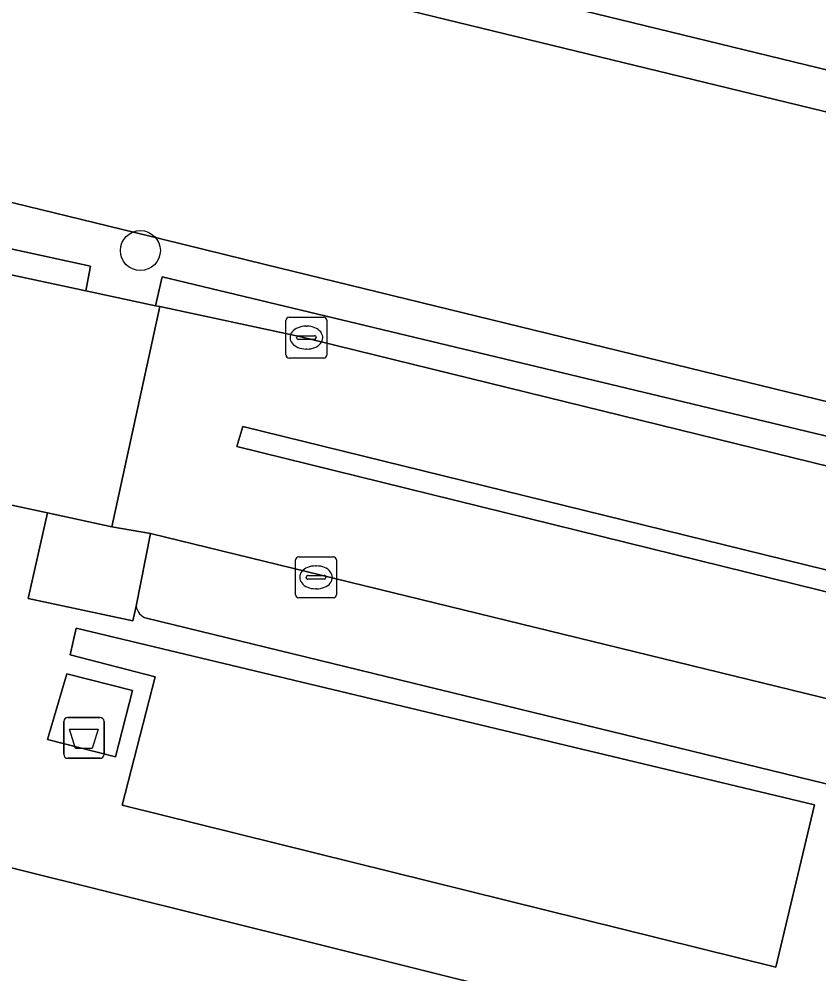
# Model space of a CAD drawing. Extents: x 162803 to 163818, y 381639 to 382475.
# Drawn here: x 163709.51 to 163729.11, y 382189.94 to 382213.32 of the extents above; entities that cross this region are included whole.
import ezdxf

# ---------------------------------------------------------------- set-up
doc = ezdxf.new("R2010")
doc.units = 0
for name, color, linetype in [('IMGEO_Afval_apart_plaats', 7, 'Continuous'), ('IMGEO_Boom', 7, 'Continuous'), ('IMGEO_Groenvoorziening', 7, 'Continuous'), ('IMGEO_Haag', 7, 'Continuous'), ('IMGEO_Kolk', 7, 'Continuous'), ('IMGEO_Oever', 7, 'Continuous'), ('IMGEO_Parkeervlak_open', 7, 'Continuous'), ('IMGEO_Rijbaan_lokaal_gesloten', 7, 'Continuous'), ('IMGEO_Rijbaan_lokaal_open', 7, 'Continuous'), ('IMGEO_Voetpad_gesloten', 7, 'Continuous'), ('IMGEO_Voetpad_open', 7, 'Continuous'), ('IMGEO_Waterloop', 7, 'Continuous')]:
    doc.layers.add(name, color=color, linetype=linetype)

msp = doc.modelspace()

# ---------------------------------------------------------------- linework, layer by layer
at = {"layer": 'IMGEO_Afval_apart_plaats'}
for p, q in [((163710.601, 382195.315), (163710.601, 382196.115)), ((163710.601, 382196.115), (163710.601, 382195.315)), ((163710.701, 382196.215), (163711.491, 382196.215)), ((163711.491, 382196.215), (163710.701, 382196.215)), ((163711.591, 382196.115), (163711.591, 382195.315)), ((163711.591, 382195.315), (163711.591, 382196.115)), ((163711.491, 382195.215), (163710.701, 382195.215)), ((163710.701, 382195.215), (163711.491, 382195.215))]:
    msp.add_line(p, q, dxfattribs=at)
msp.add_lwpolyline([(163710.744, 382195.929), (163711.448, 382195.929), (163711.299, 382195.459), (163710.893, 382195.459), (163710.744, 382195.929)], dxfattribs=at)
for centre, start, end in [((163710.701, 382196.115), 90, 180), ((163710.701, 382196.115), 90, 180), ((163711.491, 382196.115), 0, 90), ((163711.491, 382196.115), 360, 90), ((163710.701, 382195.315), 180, 270), ((163710.701, 382195.315), 180, 270), ((163711.491, 382195.315), 270, 0), ((163711.491, 382195.315), 270, 0)]:
    msp.add_arc(centre, 0.1, start, end, dxfattribs=at)
at = {"layer": 'IMGEO_Boom'}
msp.add_circle((163712.48, 382207.649), 0.489, dxfattribs=at)
at = {"layer": 'IMGEO_Groenvoorziening'}
for points in [[(163657.455, 382221.482), (163699.164, 382211.305), (163703.089, 382210.347), (163713.011, 382207.926), (163715.535, 382207.31), (163753.314, 382198.091), (163753.177, 382197.38), (163754.462, 382197.072), (163757.128, 382208.021), (163757.583, 382209.938), (163758.424, 382213.479), (163754.822, 382214.356), (163755.671, 382211.974), (163755.3, 382210.464), (163754.831, 382208.556), (163754.54, 382207.374), (163752.797, 382205.704), (163744.834, 382208.206), (163741.654, 382208.042), (163708.092, 382216.197), (163707.826, 382215.095), (163706.879, 382215.313), (163707.145, 382216.427), (163572.981, 382249.028)], [(163649.686, 382221.909), (163698.681, 382210.001), (163711.259, 382207.263), (163711.141, 382206.665), (163712.854, 382206.298), (163713.01, 382207.005), (163753.177, 382197.38), (163753.314, 382198.091), (163715.535, 382207.31), (163713.011, 382207.926), (163703.089, 382210.347), (163699.164, 382211.305), (163657.455, 382221.482)]]:
    msp.add_lwpolyline(points, dxfattribs=at)
for points in [[(163649.55, 382221.295), (163699.392, 382209.224), (163701.031, 382208.828), (163711.141, 382206.665), (163711.259, 382207.263), (163698.681, 382210.001), (163649.686, 382221.909)], [(163712.854, 382206.298), (163712.957, 382206.276), (163716.383, 382205.543), (163753.129, 382196.525), (163754.266, 382196.245), (163754.462, 382197.072), (163753.177, 382197.38), (163713.01, 382207.005)], [(163712.728, 382200.717), (163711.783, 382200.885), (163710.206, 382201.229), (163709.73, 382199.128), (163712.297, 382198.579), (163712.378, 382198.943)], [(163729, 382194.079), (163710.904, 382198.405), (163710.757, 382197.746), (163712.846, 382197.207), (163712.03, 382194.069), (163728.049, 382190.102)], [(163719.22, 382190.067), (163709.285, 382192.538), (163707.012, 382183.106), (163711.858, 382180.471), (163713.284, 382186.346), (163717.27, 382185.378), (163717.319, 382185.579), (163719.14, 382185.137), (163719.083, 382184.903), (163722.989, 382183.955), (163726.071, 382183.204), (163728.803, 382182.538), (163756.116, 382175.879), (163757.259, 382180.6), (163750.703, 382182.232)]]:
    msp.add_lwpolyline(points, close=True, dxfattribs=at)
at = {"layer": 'IMGEO_Haag'}
for points in [[(163711.141, 382206.665), (163711.259, 382207.263), (163698.681, 382210.001), (163649.686, 382221.909), (163649.55, 382221.295), (163699.392, 382209.224), (163701.031, 382208.828)], [(163712.854, 382206.298), (163712.957, 382206.276), (163716.383, 382205.543), (163753.129, 382196.525), (163754.266, 382196.245), (163754.462, 382197.072), (163713.01, 382207.005)], [(163719.22, 382190.067), (163709.285, 382192.538), (163707.012, 382183.106), (163711.858, 382180.471), (163713.284, 382186.346), (163717.27, 382185.378), (163717.319, 382185.579), (163719.14, 382185.137), (163719.083, 382184.903), (163722.989, 382183.955), (163726.071, 382183.204), (163728.803, 382182.538), (163756.116, 382175.879), (163757.259, 382180.6), (163750.703, 382182.232)]]:
    msp.add_lwpolyline(points, close=True, dxfattribs=at)
at = {"layer": 'IMGEO_Kolk'}
for p, q in [((163716.048, 382205.091), (163716.048, 382205.943)), ((163716.123, 382206.017), (163716.975, 382206.017)), ((163717.049, 382205.943), (163717.049, 382205.091)), ((163716.536, 382205.797), (163716.561, 382205.797)), ((163716.307, 382205.511), (163716.307, 382205.523)), ((163716.745, 382205.474), (163716.347, 382205.474)), ((163716.35, 382205.56), (163716.748, 382205.56)), ((163716.791, 382205.523), (163716.791, 382205.511)), ((163716.559, 382205.237), (163716.534, 382205.237)), ((163716.975, 382205.017), (163716.123, 382205.017)), ((163716.359, 382200.147), (163717.211, 382200.147)), ((163716.284, 382199.221), (163716.284, 382200.073)), ((163716.772, 382199.927), (163716.797, 382199.927)), ((163717.285, 382200.073), (163717.285, 382199.221)), ((163716.543, 382199.641), (163716.543, 382199.653)), ((163716.586, 382199.69), (163716.984, 382199.69)), ((163717.027, 382199.653), (163717.027, 382199.641)), ((163716.981, 382199.604), (163716.583, 382199.604)), ((163716.795, 382199.367), (163716.77, 382199.367)), ((163717.211, 382199.147), (163716.359, 382199.147))]:
    msp.add_line(p, q, dxfattribs=at)
for points in [[(163716.048, 382205.091), (163716.048, 382205.943)], [(163716.123, 382206.017), (163716.975, 382206.017)], [(163717.049, 382205.943), (163717.049, 382205.091)], [(163716.975, 382205.017), (163716.123, 382205.017)], [(163716.359, 382200.147), (163717.211, 382200.147)], [(163716.284, 382199.221), (163716.284, 382200.073)], [(163717.285, 382200.073), (163717.285, 382199.221)], [(163717.211, 382199.147), (163716.359, 382199.147)]]:
    msp.add_lwpolyline(points, dxfattribs=at)
for centre, radius, start, end in [((163716.125, 382205.941), 0.0765, 91.552, 178.448), ((163716.125, 382205.941), 0.0765, 91.552, 178.448), ((163716.973, 382205.941), 0.0765, 1.552, 88.448), ((163716.973, 382205.941), 0.0765, 1.552, 88.448), ((163716.347, 382205.52), 0.0403, 85.8775, 175.7526), ((163716.344, 382205.51), 0.0366, 178.938, 274.7102), ((163716.748, 382205.517), 0.043, 264.8664, 352.4533), ((163716.752, 382205.522), 0.0386, 1.7309, 96.639), ((163716.125, 382205.093), 0.0765, 181.552, 268.448), ((163716.125, 382205.093), 0.0765, 181.552, 268.448), ((163716.973, 382205.093), 0.0765, 271.552, 358.448), ((163716.973, 382205.093), 0.0765, 271.552, 358.448), ((163716.361, 382200.071), 0.0765, 91.552, 178.448), ((163716.361, 382200.071), 0.0765, 91.552, 178.448), ((163717.209, 382200.071), 0.0765, 1.552, 88.448), ((163717.209, 382200.071), 0.0765, 1.552, 88.448), ((163716.583, 382199.65), 0.0403, 85.8775, 175.7526), ((163716.58, 382199.64), 0.0366, 178.938, 274.7102), ((163716.984, 382199.647), 0.043, 264.8664, 352.4533), ((163716.988, 382199.652), 0.0386, 1.7309, 96.639), ((163716.361, 382199.223), 0.0765, 181.552, 268.448), ((163716.361, 382199.223), 0.0765, 181.552, 268.448), ((163717.209, 382199.223), 0.0765, 271.552, 358.448), ((163717.209, 382199.223), 0.0765, 271.552, 358.448)]:
    msp.add_arc(centre, radius, start, end, dxfattribs=at)
for centre, major_axis, ratio, start_param, end_param in [((163716.535, 382205.517), (-0.387, 0.002), 0.722429, 4.712389, 7.853982), ((163716.56, 382205.517), (-0.39, 0.002), 0.717154, 1.570796, 4.712389), ((163716.771, 382199.647), (-0.387, 0.002), 0.722429, 4.712389, 7.853982), ((163716.796, 382199.647), (-0.39, 0.002), 0.717154, 1.570796, 4.712389)]:
    msp.add_ellipse(centre, major_axis=major_axis, ratio=ratio, start_param=start_param, end_param=end_param, dxfattribs=at)
at = {"layer": 'IMGEO_Oever'}
msp.add_lwpolyline([(163604.826, 382250), (163735.297, 382218.301), (163736.84, 382217.018), (163753.889, 382213.389), (163754.414, 382211.872), (163753.463, 382207.948), (163752.376, 382206.925), (163744.959, 382209.214), (163741.748, 382209.048), (163709.777, 382216.824), (163708.291, 382216.353), (163708.138, 382216.388), (163708.092, 382216.197), (163741.654, 382208.042), (163744.834, 382208.206), (163752.797, 382205.704), (163754.54, 382207.374), (163754.831, 382208.556), (163755.3, 382210.464), (163755.671, 382211.974), (163754.822, 382214.356), (163737.29, 382217.945), (163735.758, 382219.218), (163605.062, 382250.972)], dxfattribs=at)
at = {"layer": 'IMGEO_Parkeervlak_open'}
for points in [[(163712.728, 382200.717), (163712.378, 382198.943)], [(163712.633, 382198.644), (163757.267, 382187.778), (163757.726, 382189.745), (163712.728, 382200.717)]]:
    msp.add_lwpolyline(points, dxfattribs=at)
msp.add_arc((163712.74, 382198.994), 0.366, 187.9447, 252.9732, dxfattribs=at)
at = {"layer": 'IMGEO_Rijbaan_lokaal_gesloten'}
for points in [[(163712.957, 382206.276), (163712.854, 382206.298), (163711.141, 382206.665), (163701.031, 382208.828), (163699.392, 382209.224), (163698.133, 382203.827), (163699.627, 382203.492), (163710.206, 382201.229), (163711.783, 382200.885)], [(163754.266, 382196.245), (163753.129, 382196.525), (163716.383, 382205.543), (163712.957, 382206.276), (163711.783, 382200.885), (163712.728, 382200.717), (163757.726, 382189.745), (163763.357, 382188.333), (163775.211, 382185.468), (163776.283, 382185.179), (163777.562, 382190.518), (163764.848, 382193.641)], [(163774.497, 382188.719), (163774.34, 382188.194), (163714.844, 382202.853), (163714.989, 382203.338)]]:
    msp.add_lwpolyline(points, close=True, dxfattribs=at)
at = {"layer": 'IMGEO_Rijbaan_lokaal_open'}
msp.add_lwpolyline([(163714.989, 382203.338), (163714.844, 382202.853), (163774.34, 382188.194), (163774.497, 382188.719)], close=True, dxfattribs=at)
at = {"layer": 'IMGEO_Voetpad_gesloten'}
msp.add_lwpolyline([(163712.287, 382196.878), (163710.674, 382197.288), (163710.203, 382195.677), (163711.869, 382195.248)], close=True, dxfattribs=at)
at = {"layer": 'IMGEO_Voetpad_open'}
for points in [[(163712.378, 382198.943), (163712.297, 382198.579), (163709.73, 382199.128), (163710.206, 382201.229), (163699.627, 382203.492), (163699.148, 382201.4), (163696.726, 382201.964), (163696.721, 382202.129), (163650.701, 382213.245)], [(163654.906, 382208.686), (163691.987, 382199.775), (163699.015, 382197.961), (163701.17, 382197.41), (163705.589, 382196.328), (163707.748, 382195.82), (163707.428, 382194.396), (163709.285, 382192.538), (163719.22, 382190.067), (163750.703, 382182.232), (163757.259, 382180.6), (163760.004, 382179.9), (163775.929, 382175.963), (163781.19, 382174.926), (163783.292, 382174.424), (163783.482, 382175.229)], [(163774.456, 382183.584), (163762.897, 382186.363), (163763.357, 382188.333), (163757.726, 382189.745), (163757.267, 382187.778), (163712.633, 382198.644)]]:
    msp.add_lwpolyline(points, dxfattribs=at)
for points in [[(163729, 382194.079), (163728.049, 382190.102), (163712.03, 382194.069), (163712.846, 382197.207), (163710.757, 382197.746), (163710.904, 382198.405)], [(163711.869, 382195.248), (163710.203, 382195.677), (163710.674, 382197.288), (163712.287, 382196.878)]]:
    msp.add_lwpolyline(points, close=True, dxfattribs=at)
msp.add_arc((163712.74, 382198.994), 0.366, 187.9447, 252.9732, dxfattribs=at)
at = {"layer": 'IMGEO_Waterloop'}
msp.add_lwpolyline([(163573.217, 382250), (163706.023, 382217.729), (163707.025, 382216.641), (163707.186, 382216.598), (163707.145, 382216.427), (163706.879, 382215.313), (163707.826, 382215.095), (163708.092, 382216.197), (163708.138, 382216.388), (163708.291, 382216.353), (163709.777, 382216.824), (163741.748, 382209.048), (163744.959, 382209.214), (163752.376, 382206.925), (163753.463, 382207.948), (163754.414, 382211.872), (163753.889, 382213.389), (163736.84, 382217.018), (163735.297, 382218.301), (163604.826, 382250)], dxfattribs=at)

doc.saveas('drawing.dxf')
